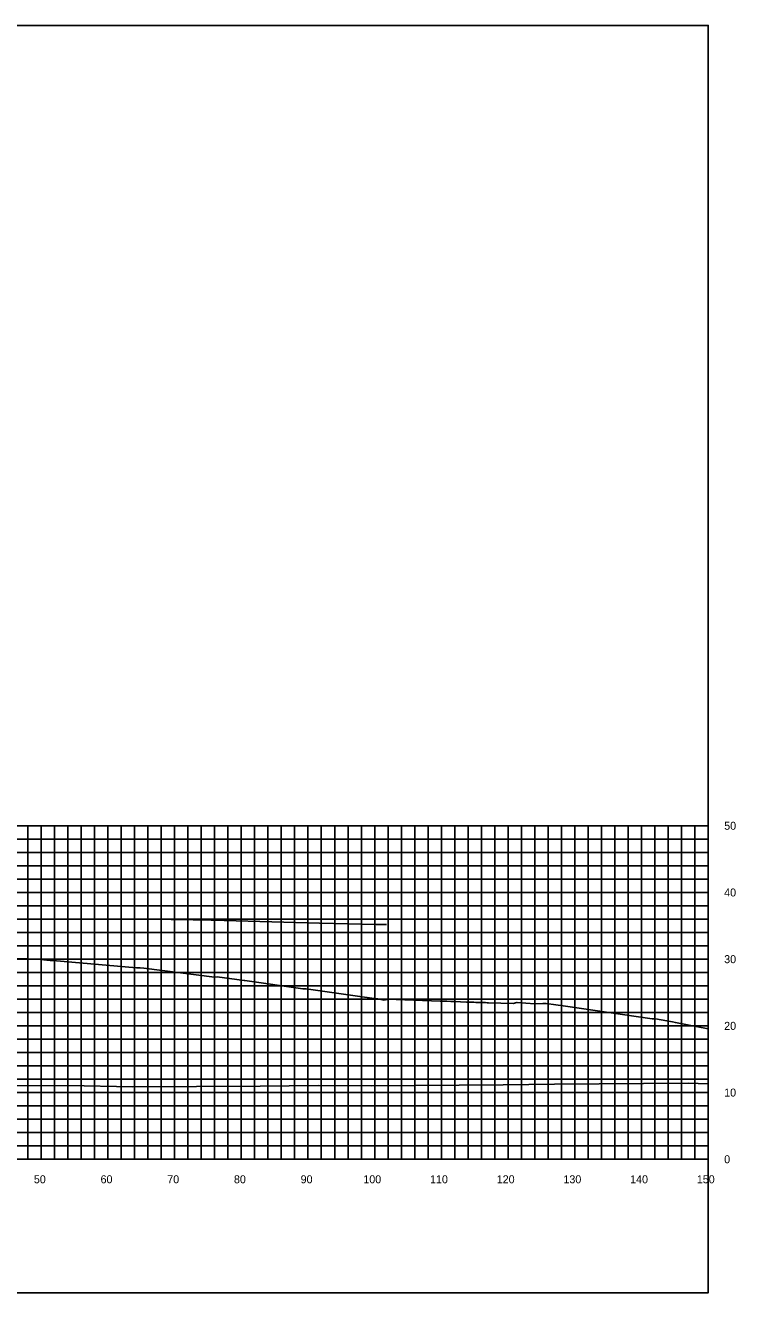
# Model space of a CAD drawing. Extents: x 1800880 to 1818864, y 245271 to 250560.
# Drawn here: x 1817271.9 to 1817378.4, y 248837.9 to 249027.9 of the extents above; entities that cross this region are included whole.
import ezdxf

# ---------------------------------------------------------------- set-up
doc = ezdxf.new("R2010")
doc.units = 0
for name, color, linetype in [('33', 7, 'Continuous'), ('CL-CNST', 7, 'Continuous'), ('DESIGN - DRAINAGE - Bridges', 7, 'Continuous'), ('Level 37', 7, 'Continuous'), ('Level 46', 7, 'Continuous'), ('Level 62', 7, 'Continuous')]:
    doc.layers.add(name, color=color, linetype=linetype)

msp = doc.modelspace()

# ---------------------------------------------------------------- linework, layer by layer
at = {"layer": 'CL-CNST'}
msp.add_lwpolyline([(1817270.15, 248887.97), (1817272.22, 248887.92), (1817272.25, 248887.92), (1817272.41, 248887.91), (1817273.65, 248887.88), (1817275.6, 248887.71), (1817275.96, 248887.68), (1817288.55, 248886.6), (1817288.69, 248886.6), (1817288.95, 248886.6), (1817289.06, 248886.6), (1817289.61, 248886.54), (1817300.23, 248885.21), (1817300.62, 248885.22), (1817304.65, 248884.69), (1817304.78, 248884.67), (1817313.48, 248883.43), (1817313.78, 248883.43), (1817313.99, 248883.43), (1817322.34, 248882.26), (1817324.56, 248881.96), (1817324.61, 248881.95), (1817324.7, 248881.95), (1817325.63, 248881.76), (1817326.38, 248881.88), (1817327.46, 248881.86), (1817334.05, 248881.6), (1817334.52, 248881.59), (1817335.05, 248881.57), (1817335.64, 248881.55), (1817336.32, 248881.52), (1817337.1, 248881.49), (1817338.01, 248881.46), (1817339.09, 248881.42), (1817339.39, 248881.41), (1817339.51, 248881.41), (1817339.93, 248881.4), (1817340.28, 248881.38), (1817340.59, 248881.37), (1817340.86, 248881.37), (1817341.1, 248881.36), (1817341.31, 248881.35), (1817345.02, 248881.25), (1817345.54, 248881.37), (1817345.58, 248881.38), (1817346.92, 248881.29), (1817348.27, 248881.18), (1817349.44, 248881.24), (1817349.46, 248881.24), (1817349.85, 248881.24), (1817349.95, 248881.24), (1817352.86, 248880.85), (1817365.83, 248878.93), (1817365.97, 248878.93), (1817366.36, 248878.92), (1817368.89, 248878.5), (1817369.34, 248878.39), (1817374.24, 248877.44)], dxfattribs=at)
at = {"layer": 'DESIGN - DRAINAGE - Bridges'}
for p, q in [((1817374.24, 248857.89), (1817374.24, 248907.89)), ((1817374.3, 248907.89), (1817374.24, 248907.89)), ((1817374.3, 248897.89), (1817374.24, 248897.89)), ((1817374.3, 248887.89), (1817374.24, 248887.89)), ((1817374.3, 248877.89), (1817374.24, 248877.89)), ((1817374.3, 248867.89), (1817374.24, 248867.89)), ((1817074.24, 248857.89), (1817374.24, 248857.89)), ((1817274.24, 248857.83), (1817274.24, 248857.89)), ((1817284.24, 248857.83), (1817284.24, 248857.89)), ((1817294.24, 248857.83), (1817294.24, 248857.89)), ((1817304.24, 248857.83), (1817304.24, 248857.89)), ((1817314.24, 248857.83), (1817314.24, 248857.89)), ((1817324.24, 248857.83), (1817324.24, 248857.89)), ((1817334.24, 248857.83), (1817334.24, 248857.89)), ((1817344.24, 248857.83), (1817344.24, 248857.89)), ((1817354.24, 248857.83), (1817354.24, 248857.89)), ((1817364.24, 248857.83), (1817364.24, 248857.89)), ((1817374.24, 248857.83), (1817374.24, 248857.89)), ((1817374.3, 248857.89), (1817374.24, 248857.89))]:
    msp.add_line(p, q, dxfattribs=at)
at = {"layer": 'Level 37'}
msp.add_lwpolyline([(1817074.24, 248837.89), (1817374.24, 248837.89), (1817374.24, 249027.89), (1817074.24, 249027.89)], close=True, dxfattribs=at)
at = {"layer": 'Level 46'}
for p, q in [((1817074.24, 248907.89), (1817374.24, 248907.89)), ((1817272.24, 248857.89), (1817272.24, 248907.89)), ((1817274.24, 248857.89), (1817274.24, 248907.89)), ((1817276.24, 248857.89), (1817276.24, 248907.89)), ((1817278.24, 248857.89), (1817278.24, 248907.89)), ((1817280.24, 248857.89), (1817280.24, 248907.89)), ((1817282.24, 248857.89), (1817282.24, 248907.89)), ((1817284.24, 248857.89), (1817284.24, 248907.89)), ((1817286.24, 248857.89), (1817286.24, 248907.89)), ((1817288.24, 248857.89), (1817288.24, 248907.89)), ((1817290.24, 248857.89), (1817290.24, 248907.89)), ((1817292.24, 248857.89), (1817292.24, 248907.89)), ((1817294.24, 248857.89), (1817294.24, 248907.89)), ((1817296.24, 248857.89), (1817296.24, 248907.89)), ((1817298.24, 248857.89), (1817298.24, 248907.89)), ((1817300.24, 248857.89), (1817300.24, 248907.89)), ((1817302.24, 248857.89), (1817302.24, 248907.89)), ((1817304.24, 248857.89), (1817304.24, 248907.89)), ((1817306.24, 248857.89), (1817306.24, 248907.89)), ((1817308.24, 248857.89), (1817308.24, 248907.89)), ((1817310.24, 248857.89), (1817310.24, 248907.89)), ((1817312.24, 248857.89), (1817312.24, 248907.89)), ((1817314.24, 248857.89), (1817314.24, 248907.89)), ((1817316.24, 248857.89), (1817316.24, 248907.89)), ((1817318.24, 248857.89), (1817318.24, 248907.89)), ((1817320.24, 248857.89), (1817320.24, 248907.89)), ((1817322.24, 248857.89), (1817322.24, 248907.89)), ((1817324.24, 248857.89), (1817324.24, 248907.89)), ((1817326.24, 248857.89), (1817326.24, 248907.89)), ((1817328.24, 248857.89), (1817328.24, 248907.89)), ((1817330.24, 248857.89), (1817330.24, 248907.89)), ((1817332.24, 248857.89), (1817332.24, 248907.89)), ((1817334.24, 248857.89), (1817334.24, 248907.89)), ((1817336.24, 248857.89), (1817336.24, 248907.89)), ((1817338.24, 248857.89), (1817338.24, 248907.89)), ((1817340.24, 248857.89), (1817340.24, 248907.89)), ((1817342.24, 248857.89), (1817342.24, 248907.89)), ((1817344.24, 248857.89), (1817344.24, 248907.89)), ((1817346.24, 248857.89), (1817346.24, 248907.89)), ((1817348.24, 248857.89), (1817348.24, 248907.89)), ((1817350.24, 248857.89), (1817350.24, 248907.89)), ((1817352.24, 248857.89), (1817352.24, 248907.89)), ((1817354.24, 248857.89), (1817354.24, 248907.89)), ((1817356.24, 248857.89), (1817356.24, 248907.89)), ((1817358.24, 248857.89), (1817358.24, 248907.89)), ((1817360.24, 248857.89), (1817360.24, 248907.89)), ((1817362.24, 248857.89), (1817362.24, 248907.89)), ((1817364.24, 248857.89), (1817364.24, 248907.89)), ((1817366.24, 248857.89), (1817366.24, 248907.89)), ((1817368.24, 248857.89), (1817368.24, 248907.89)), ((1817370.24, 248857.89), (1817370.24, 248907.89)), ((1817372.24, 248857.89), (1817372.24, 248907.89)), ((1817374.24, 248857.89), (1817374.24, 248907.89)), ((1817074.24, 248905.89), (1817374.24, 248905.89)), ((1817074.24, 248903.89), (1817374.24, 248903.89)), ((1817074.24, 248901.89), (1817374.24, 248901.89)), ((1817074.24, 248899.89), (1817374.24, 248899.89)), ((1817074.24, 248897.89), (1817374.24, 248897.89)), ((1817074.24, 248895.89), (1817374.24, 248895.89)), ((1817074.24, 248893.89), (1817374.24, 248893.89)), ((1817074.24, 248891.89), (1817374.24, 248891.89)), ((1817074.24, 248889.89), (1817374.24, 248889.89)), ((1817074.24, 248887.89), (1817374.24, 248887.89)), ((1817074.24, 248885.89), (1817374.24, 248885.89)), ((1817074.24, 248883.89), (1817374.24, 248883.89)), ((1817074.24, 248881.89), (1817374.24, 248881.89)), ((1817074.24, 248879.89), (1817374.24, 248879.89)), ((1817074.24, 248877.89), (1817374.24, 248877.89)), ((1817074.24, 248875.89), (1817374.24, 248875.89)), ((1817074.24, 248873.89), (1817374.24, 248873.89)), ((1817074.24, 248871.89), (1817374.24, 248871.89)), ((1817074.24, 248869.89), (1817374.24, 248869.89)), ((1817074.24, 248867.89), (1817374.24, 248867.89)), ((1817074.24, 248865.89), (1817374.24, 248865.89)), ((1817074.24, 248863.89), (1817374.24, 248863.89)), ((1817074.24, 248861.89), (1817374.24, 248861.89)), ((1817074.24, 248859.89), (1817374.24, 248859.89)), ((1817074.24, 248857.89), (1817374.24, 248857.89))]:
    msp.add_line(p, q, dxfattribs=at)
at = {"layer": 'Level 62'}
for points in [[(1817293.73, 248893.86), (1817294.31, 248893.85), (1817299.74, 248893.72), (1817301.65, 248893.67), (1817315.96, 248893.31), (1817324.48, 248893.1), (1817326, 248893.07)], [(1817074.24, 248869.42), (1817093.71, 248869.27), (1817099.86, 248869.25), (1817121.46, 248869.05), (1817130.62, 248869.04), (1817149.22, 248868.92), (1817160.81, 248868.92), (1817176.97, 248868.8), (1817190.58, 248868.82), (1817204.73, 248868.72), (1817220.03, 248868.77), (1817232.48, 248868.73), (1817249.24, 248868.81), (1817260.24, 248868.83), (1817278.24, 248868.93), (1817287.99, 248868.75), (1817307.08, 248868.87), (1817315.75, 248868.96), (1817323.74, 248868.91), (1817343.51, 248869.03), (1817351.18, 248869.16), (1817371.26, 248869.28), (1817374.24, 248869.2)]]:
    msp.add_lwpolyline(points, dxfattribs=at)

# ---------------------------------------------------------------- texts
for s, p in [('50', (1817273.14, 248854.29)), ('60', (1817283.14, 248854.29)), ('70', (1817293.14, 248854.29)), ('80', (1817303.14, 248854.29)), ('90', (1817313.14, 248854.29)), ('100', (1817322.54, 248854.29)), ('110', (1817332.54, 248854.29)), ('120', (1817342.54, 248854.29)), ('130', (1817352.54, 248854.29)), ('140', (1817362.54, 248854.29)), ('150', (1817372.54, 248854.29))]:
    msp.add_text(s, height=1.2).set_placement(p)
at = {"layer": '33'}
for s, p in [('50', (1817376.64, 248907.29)), ('40', (1817376.64, 248897.29)), ('30', (1817376.64, 248887.29)), ('20', (1817376.64, 248877.29)), ('10', (1817376.64, 248867.29)), ('0', (1817376.64, 248857.29))]:
    msp.add_text(s, height=1.2, dxfattribs=at).set_placement(p)

doc.saveas('drawing.dxf')
